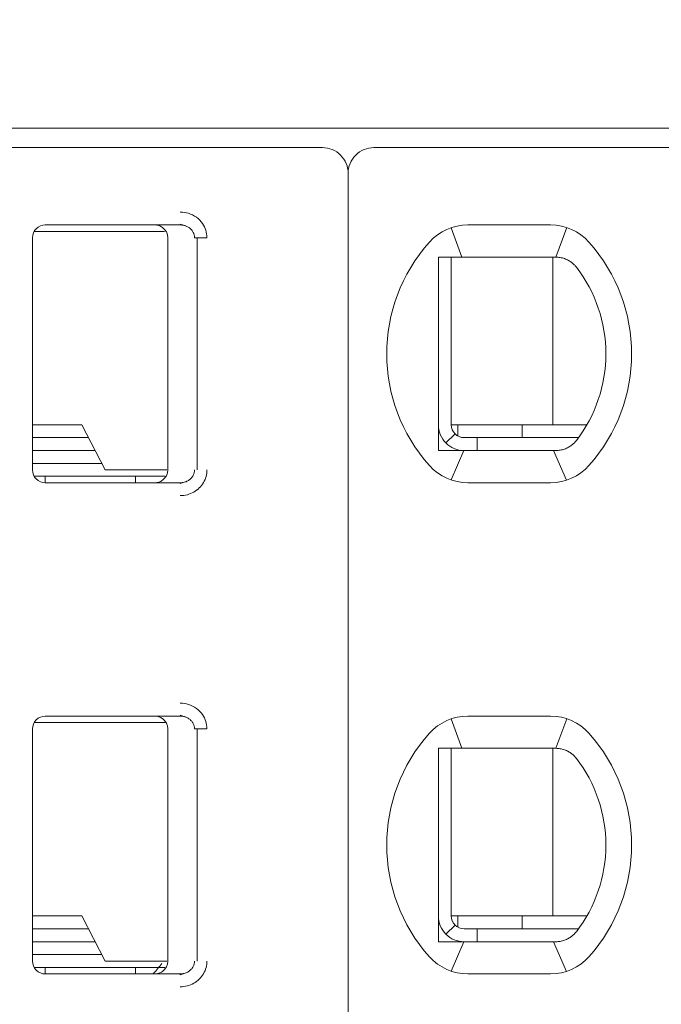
# Model space of a CAD drawing. Header units: millimetres. Extents: x -1114 to 1396, y -630 to 631.
# Tile 629 of 656: x 443.52 to 448.5, y 126.92 to 134.56. Entities that reach past the tile are written whole.
import ezdxf

# ---------------------------------------------------------------- set-up
doc = ezdxf.new("R2010")
doc.units = ezdxf.units.MM
doc.header["$MEASUREMENT"] = 0

msp = doc.modelspace()

# ---------------------------------------------------------------- linework, layer by layer
at = {"lineweight": 18}
for points, knots in [([(1038.9843, -629.7647), (1038.9843, -629.7647), (-1111.4882, -629.7647), (-1111.4882, -629.7647), (-1111.4882, -629.7647), (-1111.4882, -629.7647), (-1111.4882, 630.7883), (-1111.4882, 630.7883), (-1111.4882, 630.7883), (-1111.4882, 630.7883), (1038.9843, 630.7883), (1038.9843, 630.7883)], [0, 0, 0, 0, 0.333333, 0.333333, 0.333333, 0.333333, 0.666667, 0.666667, 0.666667, 0.666667, 1, 1, 1, 1]), ([(446.0729, 133.3657), (446.0729, 133.4187), (446.0518, 133.4696), (446.0143, 133.5071), (446.0143, 133.5071), (445.9768, 133.5446), (445.9259, 133.5657), (445.8729, 133.5657)], [0, 0, 0, 0, 0.5, 0.5, 0.5, 0.5, 1, 1, 1, 1]), ([(446.2729, 133.5657), (446.2198, 133.5657), (446.1689, 133.5446), (446.1314, 133.5071), (446.1314, 133.5071), (446.0939, 133.4696), (446.0729, 133.4187), (446.0729, 133.3657)], [0, 0, 0, 0, 0.5, 0.5, 0.5, 0.5, 1, 1, 1, 1]), ([(444.7703, 133.0657), (444.7923, 133.0658), (444.8135, 133.0626), (444.8346, 133.0558), (444.8346, 133.0558), (444.8557, 133.049), (444.8767, 133.0387), (444.8953, 133.0251), (444.8953, 133.0251), (444.9138, 133.0115), (444.9299, 132.9945), (444.9421, 132.9773), (444.9421, 132.9773), (444.9543, 132.9601), (444.9626, 132.9426), (444.9683, 132.924), (444.9683, 132.924), (444.9741, 132.9055), (444.9772, 132.886), (444.9773, 132.8657)], [0, 0, 0, 0, 0.2, 0.2, 0.2, 0.2, 0.4, 0.4, 0.4, 0.4, 0.6, 0.6, 0.6, 0.6, 0.8, 0.8, 0.8, 0.8, 1, 1, 1, 1]), ([(443.7229, 132.9657), (443.6963, 132.9657), (443.6709, 132.9551), (443.6521, 132.9364), (443.6521, 132.9364), (443.6334, 132.9176), (443.6229, 132.8922), (443.6229, 132.8657)], [0, 0, 0, 0, 0.5, 0.5, 0.5, 0.5, 1, 1, 1, 1]), ([(443.7229, 132.9657), (443.6963, 132.9657), (443.6709, 132.9551), (443.6521, 132.9364), (443.6521, 132.9364), (443.6334, 132.9176), (443.6229, 132.8922), (443.6229, 132.8657)], [0, 0, 0, 0, 0.5, 0.5, 0.5, 0.5, 1, 1, 1, 1]), ([(444.6729, 132.8657), (444.6729, 132.8761), (444.6712, 132.8865), (444.668, 132.8965), (444.668, 132.8965), (444.6648, 132.9064), (444.66, 132.9159), (444.6538, 132.9243), (444.6538, 132.9243), (444.6477, 132.9328), (444.6403, 132.9403), (444.6318, 132.9464), (444.6318, 132.9464), (444.6234, 132.9526), (444.6139, 132.9574), (444.604, 132.9607), (444.604, 132.9607), (444.594, 132.964), (444.5834, 132.9657), (444.5729, 132.9657)], [0, 0, 0, 0, 0.2, 0.2, 0.2, 0.2, 0.4, 0.4, 0.4, 0.4, 0.6, 0.6, 0.6, 0.6, 0.8, 0.8, 0.8, 0.8, 1, 1, 1, 1]), ([(444.7703, 132.9657), (444.779, 132.9657), (444.7878, 132.9647), (444.7963, 132.9628), (444.7963, 132.9628), (444.8046, 132.961), (444.8128, 132.9583), (444.8205, 132.9547), (444.8205, 132.9547), (444.8281, 132.9512), (444.8353, 132.9469), (444.8418, 132.9419), (444.8418, 132.9419), (444.848, 132.9371), (444.8536, 132.9317), (444.8586, 132.9258), (444.8586, 132.9258), (444.8631, 132.9203), (444.867, 132.9144), (444.8703, 132.9082), (444.8703, 132.9082), (444.8735, 132.902), (444.876, 132.8954), (444.8778, 132.8886), (444.8778, 132.8886), (444.8798, 132.8811), (444.8808, 132.8734), (444.8808, 132.8657)], [0, 0, 0, 0, 0.142857, 0.142857, 0.142857, 0.142857, 0.285714, 0.285714, 0.285714, 0.285714, 0.428571, 0.428571, 0.428571, 0.428571, 0.571429, 0.571429, 0.571429, 0.571429, 0.714286, 0.714286, 0.714286, 0.714286, 0.857143, 0.857143, 0.857143, 0.857143, 1, 1, 1, 1]), ([(446.8343, 132.7157), (446.8276, 132.7157), (446.8208, 132.7157), (446.8139, 132.7157), (446.8139, 132.7157), (446.8071, 132.7157), (446.8003, 132.7157), (446.7935, 132.7157), (446.7935, 132.7157), (446.7866, 132.7157), (446.7797, 132.7157), (446.7729, 132.7157)], [0, 0, 0, 0, 0.333333, 0.333333, 0.333333, 0.333333, 0.666667, 0.666667, 0.666667, 0.666667, 1, 1, 1, 1]), ([(446.7729, 132.7157), (446.7729, 132.6647), (446.7729, 132.6122), (446.7729, 132.5573), (446.7729, 132.5573), (446.7729, 132.5298), (446.7729, 132.5017), (446.7729, 132.4728), (446.7729, 132.4728), (446.7729, 132.4583), (446.7729, 132.4437), (446.7729, 132.4287), (446.7729, 132.4287), (446.7729, 132.4138), (446.7729, 132.3986), (446.7729, 132.3833), (446.7729, 132.3833), (446.7729, 132.3525), (446.7729, 132.3209), (446.7729, 132.2882), (446.7729, 132.2882), (446.7729, 132.2555), (446.7729, 132.2217), (446.7729, 132.1864), (446.7729, 132.1864), (446.7729, 132.1687), (446.7729, 132.1507), (446.7729, 132.1326), (446.7729, 132.1326), (446.7729, 132.1145), (446.7729, 132.0963), (446.7729, 132.0778), (446.7729, 132.0778), (446.7729, 132.0592), (446.7729, 132.0405), (446.7729, 132.0216), (446.7729, 132.0216), (446.7729, 132.0026), (446.7729, 131.9833), (446.7729, 131.9643), (446.7729, 131.9643), (446.7729, 131.9263), (446.7729, 131.8887), (446.7729, 131.8517), (446.7729, 131.8517), (446.7729, 131.8424), (446.7729, 131.8332), (446.7729, 131.8239), (446.7729, 131.8239), (446.7729, 131.8147), (446.7729, 131.8055), (446.7729, 131.7964), (446.7729, 131.7964), (446.7729, 131.7782), (446.7729, 131.7604), (446.7729, 131.7429), (446.7729, 131.7429), (446.7729, 131.708), (446.7729, 131.6743), (446.7729, 131.6417), (446.7729, 131.6417), (446.7729, 131.6253), (446.7729, 131.6093), (446.7729, 131.5934), (446.7729, 131.5934), (446.7729, 131.5775), (446.7729, 131.5619), (446.7729, 131.5466), (446.7729, 131.5466), (446.7729, 131.5159), (446.7729, 131.4863), (446.7729, 131.4575), (446.7729, 131.4575), (446.7729, 131.4288), (446.7729, 131.4008), (446.7729, 131.3735), (446.7729, 131.3735), (446.7729, 131.3188), (446.7729, 131.2665), (446.7729, 131.2157)], [0, 0, 0, 0, 0.05, 0.05, 0.05, 0.05, 0.1, 0.1, 0.1, 0.1, 0.15, 0.15, 0.15, 0.15, 0.2, 0.2, 0.2, 0.2, 0.25, 0.25, 0.25, 0.25, 0.3, 0.3, 0.3, 0.3, 0.35, 0.35, 0.35, 0.35, 0.4, 0.4, 0.4, 0.4, 0.45, 0.45, 0.45, 0.45, 0.5, 0.5, 0.5, 0.5, 0.55, 0.55, 0.55, 0.55, 0.6, 0.6, 0.6, 0.6, 0.65, 0.65, 0.65, 0.65, 0.7, 0.7, 0.7, 0.7, 0.75, 0.75, 0.75, 0.75, 0.8, 0.8, 0.8, 0.8, 0.85, 0.85, 0.85, 0.85, 0.9, 0.9, 0.9, 0.9, 0.95, 0.95, 0.95, 0.95, 1, 1, 1, 1]), ([(447.002, 132.7157), (446.9969, 132.7157), (446.9917, 132.7157), (446.9864, 132.7157), (446.9864, 132.7157), (446.9811, 132.7157), (446.9758, 132.7157), (446.9704, 132.7157), (446.9704, 132.7157), (446.965, 132.7157), (446.9595, 132.7157), (446.9539, 132.7157), (446.9539, 132.7157), (446.9482, 132.7157), (446.9424, 132.7157), (446.9365, 132.7157), (446.9365, 132.7157), (446.9305, 132.7157), (446.9243, 132.7157), (446.9181, 132.7157), (446.9181, 132.7157), (446.9118, 132.7157), (446.9054, 132.7157), (446.8988, 132.7157), (446.8988, 132.7157), (446.8922, 132.7157), (446.8854, 132.7157), (446.8785, 132.7157), (446.8785, 132.7157), (446.8715, 132.7157), (446.8644, 132.7157), (446.857, 132.7157), (446.857, 132.7157), (446.8497, 132.7157), (446.8421, 132.7157), (446.8343, 132.7157)], [0, 0, 0, 0, 0.111111, 0.111111, 0.111111, 0.111111, 0.222222, 0.222222, 0.222222, 0.222222, 0.333333, 0.333333, 0.333333, 0.333333, 0.444444, 0.444444, 0.444444, 0.444444, 0.555556, 0.555556, 0.555556, 0.555556, 0.666667, 0.666667, 0.666667, 0.666667, 0.777778, 0.777778, 0.777778, 0.777778, 0.888889, 0.888889, 0.888889, 0.888889, 1, 1, 1, 1]), ([(447.6437, 132.7157), (447.6481, 132.7157), (447.6527, 132.7157), (447.6573, 132.7157), (447.6573, 132.7157), (447.6618, 132.7157), (447.6665, 132.7157), (447.6712, 132.7157), (447.6712, 132.7157), (447.6759, 132.7157), (447.6805, 132.7157), (447.6852, 132.7157)], [0, 0, 0, 0, 0.333333, 0.333333, 0.333333, 0.333333, 0.666667, 0.666667, 0.666667, 0.666667, 1, 1, 1, 1]), ([(447.6852, 132.7157), (447.6965, 132.7157), (447.7077, 132.7147), (447.7188, 132.7128), (447.7188, 132.7128), (447.7299, 132.7109), (447.7409, 132.7081), (447.7516, 132.7043), (447.7516, 132.7043), (447.7623, 132.7006), (447.7728, 132.6958), (447.7829, 132.6902)], [0, 0, 0, 0, 0.333333, 0.333333, 0.333333, 0.333333, 0.666667, 0.666667, 0.666667, 0.666667, 1, 1, 1, 1]), ([(447.7829, 132.6902), (447.7912, 132.6856), (447.799, 132.6804), (447.8063, 132.6749), (447.8063, 132.6749), (447.8136, 132.6693), (447.8204, 132.6633), (447.8266, 132.6571), (447.8266, 132.6571), (447.8329, 132.6509), (447.8385, 132.6445), (447.8436, 132.6379)], [0, 0, 0, 0, 0.333333, 0.333333, 0.333333, 0.333333, 0.666667, 0.666667, 0.666667, 0.666667, 1, 1, 1, 1]), ([(446.7729, 131.4157), (446.7729, 131.3626), (446.7939, 131.3117), (446.8314, 131.2742), (446.8314, 131.2742), (446.8689, 131.2367), (446.9198, 131.2157), (446.9729, 131.2157)], [0, 0, 0, 0, 0.5, 0.5, 0.5, 0.5, 1, 1, 1, 1]), ([(446.8729, 131.4157), (446.8729, 131.3891), (446.8834, 131.3637), (446.9021, 131.3449), (446.9021, 131.3449), (446.9209, 131.3262), (446.9463, 131.3157), (446.9729, 131.3157)], [0, 0, 0, 0, 0.5, 0.5, 0.5, 0.5, 1, 1, 1, 1]), ([(447.8436, 131.2934), (447.8382, 131.2865), (447.8324, 131.2799), (447.8261, 131.2737), (447.8261, 131.2737), (447.8198, 131.2674), (447.813, 131.2615), (447.8058, 131.2561), (447.8058, 131.2561), (447.7986, 131.2506), (447.791, 131.2456), (447.7829, 131.2411)], [0, 0, 0, 0, 0.333333, 0.333333, 0.333333, 0.333333, 0.666667, 0.666667, 0.666667, 0.666667, 1, 1, 1, 1]), ([(446.7729, 131.2157), (446.7797, 131.2157), (446.7866, 131.2157), (446.7935, 131.2157), (446.7935, 131.2157), (446.8003, 131.2157), (446.8071, 131.2157), (446.8139, 131.2157), (446.8139, 131.2157), (446.8208, 131.2157), (446.8276, 131.2157), (446.8343, 131.2157)], [0, 0, 0, 0, 0.333333, 0.333333, 0.333333, 0.333333, 0.666667, 0.666667, 0.666667, 0.666667, 1, 1, 1, 1]), ([(446.8343, 131.2157), (446.8421, 131.2157), (446.8497, 131.2157), (446.857, 131.2157), (446.857, 131.2157), (446.8644, 131.2157), (446.8715, 131.2157), (446.8785, 131.2157), (446.8785, 131.2157), (446.8854, 131.2157), (446.8922, 131.2157), (446.8988, 131.2157), (446.8988, 131.2157), (446.9054, 131.2157), (446.9118, 131.2157), (446.9181, 131.2157), (446.9181, 131.2157), (446.9243, 131.2157), (446.9305, 131.2157), (446.9364, 131.2157), (446.9364, 131.2157), (446.9424, 131.2157), (446.9482, 131.2157), (446.9539, 131.2157), (446.9539, 131.2157), (446.9595, 131.2157), (446.965, 131.2157), (446.9704, 131.2157), (446.9704, 131.2157), (446.9758, 131.2157), (446.9811, 131.2157), (446.9864, 131.2157), (446.9864, 131.2157), (446.9917, 131.2157), (446.9969, 131.2157), (447.002, 131.2157)], [0, 0, 0, 0, 0.111111, 0.111111, 0.111111, 0.111111, 0.222222, 0.222222, 0.222222, 0.222222, 0.333333, 0.333333, 0.333333, 0.333333, 0.444444, 0.444444, 0.444444, 0.444444, 0.555556, 0.555556, 0.555556, 0.555556, 0.666667, 0.666667, 0.666667, 0.666667, 0.777778, 0.777778, 0.777778, 0.777778, 0.888889, 0.888889, 0.888889, 0.888889, 1, 1, 1, 1]), ([(447.6852, 131.2157), (447.6805, 131.2157), (447.6758, 131.2157), (447.6712, 131.2157), (447.6712, 131.2157), (447.6665, 131.2157), (447.6618, 131.2157), (447.6572, 131.2157), (447.6572, 131.2157), (447.6526, 131.2157), (447.6481, 131.2157), (447.6437, 131.2157)], [0, 0, 0, 0, 0.333333, 0.333333, 0.333333, 0.333333, 0.666667, 0.666667, 0.666667, 0.666667, 1, 1, 1, 1]), ([(447.7829, 131.2411), (447.7728, 131.2355), (447.7623, 131.2307), (447.7516, 131.227), (447.7516, 131.227), (447.7408, 131.2232), (447.7299, 131.2204), (447.7188, 131.2185), (447.7188, 131.2185), (447.7077, 131.2166), (447.6965, 131.2157), (447.6852, 131.2157)], [0, 0, 0, 0, 0.333333, 0.333333, 0.333333, 0.333333, 0.666667, 0.666667, 0.666667, 0.666667, 1, 1, 1, 1]), ([(443.6229, 131.0657), (443.6229, 131.0391), (443.6334, 131.0137), (443.6521, 130.9949), (443.6521, 130.9949), (443.6709, 130.9762), (443.6963, 130.9657), (443.7229, 130.9657)], [0, 0, 0, 0, 0.5, 0.5, 0.5, 0.5, 1, 1, 1, 1]), ([(443.6229, 131.0657), (443.6229, 131.0391), (443.6334, 131.0137), (443.6521, 130.9949), (443.6521, 130.9949), (443.6709, 130.9762), (443.6963, 130.9657), (443.7229, 130.9657)], [0, 0, 0, 0, 0.5, 0.5, 0.5, 0.5, 1, 1, 1, 1]), ([(444.6729, 131.0657), (444.6729, 131.0552), (444.6712, 131.0448), (444.668, 131.0348), (444.668, 131.0348), (444.6648, 131.0249), (444.66, 131.0154), (444.6538, 131.007), (444.6538, 131.007), (444.6477, 130.9985), (444.6403, 130.991), (444.6318, 130.9849), (444.6318, 130.9849), (444.6234, 130.9787), (444.6139, 130.9739), (444.604, 130.9706), (444.604, 130.9706), (444.594, 130.9673), (444.5834, 130.9657), (444.5729, 130.9657)], [0, 0, 0, 0, 0.2, 0.2, 0.2, 0.2, 0.4, 0.4, 0.4, 0.4, 0.6, 0.6, 0.6, 0.6, 0.8, 0.8, 0.8, 0.8, 1, 1, 1, 1]), ([(444.8808, 131.0657), (444.8808, 131.0572), (444.8795, 131.0487), (444.8772, 131.0405), (444.8772, 131.0405), (444.8748, 131.0323), (444.8714, 131.0244), (444.8669, 131.0171), (444.8669, 131.0171), (444.8623, 131.0097), (444.8567, 131.0028), (444.8502, 130.9967), (444.8502, 130.9967), (444.8436, 130.9904), (444.8362, 130.9849), (444.8281, 130.9805), (444.8281, 130.9805), (444.8196, 130.9757), (444.8103, 130.972), (444.8008, 130.9695), (444.8008, 130.9695), (444.7908, 130.967), (444.7805, 130.9657), (444.7703, 130.9657)], [0, 0, 0, 0, 0.166667, 0.166667, 0.166667, 0.166667, 0.333333, 0.333333, 0.333333, 0.333333, 0.5, 0.5, 0.5, 0.5, 0.666667, 0.666667, 0.666667, 0.666667, 0.833333, 0.833333, 0.833333, 0.833333, 1, 1, 1, 1]), ([(444.9773, 131.0657), (444.9773, 131.0483), (444.9751, 131.0315), (444.9706, 131.0149), (444.9706, 131.0149), (444.966, 130.9984), (444.9592, 130.9821), (444.9504, 130.967), (444.9504, 130.967), (444.9416, 130.9518), (444.9308, 130.938), (444.9179, 130.9254), (444.9179, 130.9254), (444.9051, 130.9129), (444.8902, 130.9018), (444.8745, 130.8928), (444.8745, 130.8928), (444.8588, 130.8839), (444.8423, 130.8773), (444.825, 130.8727), (444.825, 130.8727), (444.8076, 130.8682), (444.7894, 130.8658), (444.7703, 130.8657)], [0, 0, 0, 0, 0.166667, 0.166667, 0.166667, 0.166667, 0.333333, 0.333333, 0.333333, 0.333333, 0.5, 0.5, 0.5, 0.5, 0.666667, 0.666667, 0.666667, 0.666667, 0.833333, 0.833333, 0.833333, 0.833333, 1, 1, 1, 1]), ([(444.7703, 129.2557), (444.7923, 129.2558), (444.8135, 129.2526), (444.8346, 129.2458), (444.8346, 129.2458), (444.8557, 129.239), (444.8767, 129.2287), (444.8953, 129.2151), (444.8953, 129.2151), (444.9138, 129.2015), (444.9299, 129.1845), (444.9421, 129.1673), (444.9421, 129.1673), (444.9543, 129.1501), (444.9626, 129.1326), (444.9683, 129.114), (444.9683, 129.114), (444.9741, 129.0955), (444.9772, 129.076), (444.9773, 129.0557)], [0, 0, 0, 0, 0.2, 0.2, 0.2, 0.2, 0.4, 0.4, 0.4, 0.4, 0.6, 0.6, 0.6, 0.6, 0.8, 0.8, 0.8, 0.8, 1, 1, 1, 1]), ([(443.7229, 129.1557), (443.6963, 129.1557), (443.6709, 129.1451), (443.6521, 129.1264), (443.6521, 129.1264), (443.6334, 129.1076), (443.6229, 129.0822), (443.6229, 129.0557)], [0, 0, 0, 0, 0.5, 0.5, 0.5, 0.5, 1, 1, 1, 1]), ([(443.7229, 129.1557), (443.6963, 129.1557), (443.6709, 129.1451), (443.6521, 129.1264), (443.6521, 129.1264), (443.6334, 129.1076), (443.6229, 129.0822), (443.6229, 129.0557)], [0, 0, 0, 0, 0.5, 0.5, 0.5, 0.5, 1, 1, 1, 1]), ([(444.5729, 129.1557), (444.5834, 129.1557), (444.5939, 129.154), (444.6038, 129.1507), (444.6038, 129.1507), (444.6138, 129.1475), (444.6233, 129.1426), (444.6317, 129.1365), (444.6317, 129.1365), (444.6402, 129.1303), (444.6477, 129.1228), (444.6538, 129.1144), (444.6538, 129.1144), (444.66, 129.1059), (444.6648, 129.0964), (444.668, 129.0864), (444.668, 129.0864), (444.6712, 129.0765), (444.6729, 129.0661), (444.6729, 129.0557)], [0, 0, 0, 0, 0.2, 0.2, 0.2, 0.2, 0.4, 0.4, 0.4, 0.4, 0.6, 0.6, 0.6, 0.6, 0.8, 0.8, 0.8, 0.8, 1, 1, 1, 1]), ([(444.7703, 129.1557), (444.779, 129.1557), (444.7878, 129.1547), (444.7963, 129.1528), (444.7963, 129.1528), (444.8046, 129.151), (444.8128, 129.1483), (444.8205, 129.1447), (444.8205, 129.1447), (444.8281, 129.1412), (444.8353, 129.1369), (444.8418, 129.1319), (444.8418, 129.1319), (444.848, 129.1271), (444.8536, 129.1217), (444.8586, 129.1158), (444.8586, 129.1158), (444.8631, 129.1103), (444.867, 129.1044), (444.8703, 129.0982), (444.8703, 129.0982), (444.8735, 129.092), (444.876, 129.0854), (444.8778, 129.0786), (444.8778, 129.0786), (444.8798, 129.0711), (444.8808, 129.0634), (444.8808, 129.0557)], [0, 0, 0, 0, 0.142857, 0.142857, 0.142857, 0.142857, 0.285714, 0.285714, 0.285714, 0.285714, 0.428571, 0.428571, 0.428571, 0.428571, 0.571429, 0.571429, 0.571429, 0.571429, 0.714286, 0.714286, 0.714286, 0.714286, 0.857143, 0.857143, 0.857143, 0.857143, 1, 1, 1, 1]), ([(446.7729, 128.9057), (446.7796, 128.9057), (446.7864, 128.9057), (446.7932, 128.9057), (446.7932, 128.9057), (446.8, 128.9057), (446.8069, 128.9057), (446.8137, 128.9057), (446.8137, 128.9057), (446.8206, 128.9057), (446.8274, 128.9057), (446.8343, 128.9057)], [0, 0, 0, 0, 0.333333, 0.333333, 0.333333, 0.333333, 0.666667, 0.666667, 0.666667, 0.666667, 1, 1, 1, 1]), ([(446.7729, 128.9057), (446.7729, 128.8547), (446.7729, 128.8022), (446.7729, 128.7473), (446.7729, 128.7473), (446.7729, 128.7198), (446.7729, 128.6917), (446.7729, 128.6628), (446.7729, 128.6628), (446.7729, 128.6483), (446.7729, 128.6337), (446.7729, 128.6187), (446.7729, 128.6187), (446.7729, 128.6038), (446.7729, 128.5886), (446.7729, 128.5733), (446.7729, 128.5733), (446.7729, 128.5425), (446.7729, 128.5109), (446.7729, 128.4782), (446.7729, 128.4782), (446.7729, 128.4455), (446.7729, 128.4117), (446.7729, 128.3764), (446.7729, 128.3764), (446.7729, 128.3587), (446.7729, 128.3407), (446.7729, 128.3226), (446.7729, 128.3226), (446.7729, 128.3045), (446.7729, 128.2863), (446.7729, 128.2678), (446.7729, 128.2678), (446.7729, 128.2492), (446.7729, 128.2305), (446.7729, 128.2116), (446.7729, 128.2116), (446.7729, 128.1926), (446.7729, 128.1733), (446.7729, 128.1543), (446.7729, 128.1543), (446.7729, 128.1163), (446.7729, 128.0787), (446.7729, 128.0417), (446.7729, 128.0417), (446.7729, 128.0324), (446.7729, 128.0232), (446.7729, 128.0139), (446.7729, 128.0139), (446.7729, 128.0047), (446.7729, 127.9955), (446.7729, 127.9864), (446.7729, 127.9864), (446.7729, 127.9682), (446.7729, 127.9504), (446.7729, 127.9329), (446.7729, 127.9329), (446.7729, 127.898), (446.7729, 127.8643), (446.7729, 127.8317), (446.7729, 127.8317), (446.7729, 127.8153), (446.7729, 127.7993), (446.7729, 127.7834), (446.7729, 127.7834), (446.7729, 127.7675), (446.7729, 127.7519), (446.7729, 127.7366), (446.7729, 127.7366), (446.7729, 127.7059), (446.7729, 127.6763), (446.7729, 127.6475), (446.7729, 127.6475), (446.7729, 127.6188), (446.7729, 127.5908), (446.7729, 127.5635), (446.7729, 127.5635), (446.7729, 127.5088), (446.7729, 127.4565), (446.7729, 127.4057)], [0, 0, 0, 0, 0.05, 0.05, 0.05, 0.05, 0.1, 0.1, 0.1, 0.1, 0.15, 0.15, 0.15, 0.15, 0.2, 0.2, 0.2, 0.2, 0.25, 0.25, 0.25, 0.25, 0.3, 0.3, 0.3, 0.3, 0.35, 0.35, 0.35, 0.35, 0.4, 0.4, 0.4, 0.4, 0.45, 0.45, 0.45, 0.45, 0.5, 0.5, 0.5, 0.5, 0.55, 0.55, 0.55, 0.55, 0.6, 0.6, 0.6, 0.6, 0.65, 0.65, 0.65, 0.65, 0.7, 0.7, 0.7, 0.7, 0.75, 0.75, 0.75, 0.75, 0.8, 0.8, 0.8, 0.8, 0.85, 0.85, 0.85, 0.85, 0.9, 0.9, 0.9, 0.9, 0.95, 0.95, 0.95, 0.95, 1, 1, 1, 1]), ([(447.002, 128.9057), (446.9969, 128.9057), (446.9917, 128.9057), (446.9864, 128.9057), (446.9864, 128.9057), (446.9811, 128.9057), (446.9758, 128.9057), (446.9704, 128.9057), (446.9704, 128.9057), (446.965, 128.9057), (446.9595, 128.9057), (446.9539, 128.9057), (446.9539, 128.9057), (446.9482, 128.9057), (446.9424, 128.9057), (446.9365, 128.9057), (446.9365, 128.9057), (446.9305, 128.9057), (446.9243, 128.9057), (446.9181, 128.9057), (446.9181, 128.9057), (446.9118, 128.9057), (446.9054, 128.9057), (446.8988, 128.9057), (446.8988, 128.9057), (446.8922, 128.9057), (446.8854, 128.9057), (446.8785, 128.9057), (446.8785, 128.9057), (446.8715, 128.9057), (446.8644, 128.9057), (446.857, 128.9057), (446.857, 128.9057), (446.8497, 128.9057), (446.8421, 128.9057), (446.8343, 128.9057)], [0, 0, 0, 0, 0.111111, 0.111111, 0.111111, 0.111111, 0.222222, 0.222222, 0.222222, 0.222222, 0.333333, 0.333333, 0.333333, 0.333333, 0.444444, 0.444444, 0.444444, 0.444444, 0.555556, 0.555556, 0.555556, 0.555556, 0.666667, 0.666667, 0.666667, 0.666667, 0.777778, 0.777778, 0.777778, 0.777778, 0.888889, 0.888889, 0.888889, 0.888889, 1, 1, 1, 1]), ([(447.6852, 128.9057), (447.6806, 128.9057), (447.6759, 128.9057), (447.6712, 128.9057), (447.6712, 128.9057), (447.6666, 128.9057), (447.6619, 128.9057), (447.6573, 128.9057), (447.6573, 128.9057), (447.6527, 128.9057), (447.6482, 128.9057), (447.6437, 128.9057)], [0, 0, 0, 0, 0.333333, 0.333333, 0.333333, 0.333333, 0.666667, 0.666667, 0.666667, 0.666667, 1, 1, 1, 1]), ([(447.7829, 128.8802), (447.7726, 128.886), (447.762, 128.8907), (447.7511, 128.8945), (447.7511, 128.8945), (447.7403, 128.8983), (447.7293, 128.9011), (447.7183, 128.9029), (447.7183, 128.9029), (447.7073, 128.9048), (447.6962, 128.9057), (447.6852, 128.9057)], [0, 0, 0, 0, 0.333333, 0.333333, 0.333333, 0.333333, 0.666667, 0.666667, 0.666667, 0.666667, 1, 1, 1, 1]), ([(447.8436, 128.8279), (447.8383, 128.8347), (447.8325, 128.8413), (447.8262, 128.8475), (447.8262, 128.8475), (447.8199, 128.8538), (447.8131, 128.8597), (447.8058, 128.8652), (447.8058, 128.8652), (447.7986, 128.8707), (447.7909, 128.8757), (447.7829, 128.8802)], [0, 0, 0, 0, 0.333333, 0.333333, 0.333333, 0.333333, 0.666667, 0.666667, 0.666667, 0.666667, 1, 1, 1, 1]), ([(446.7729, 127.6057), (446.7729, 127.5526), (446.7939, 127.5017), (446.8314, 127.4642), (446.8314, 127.4642), (446.8689, 127.4267), (446.9198, 127.4057), (446.9729, 127.4057)], [0, 0, 0, 0, 0.5, 0.5, 0.5, 0.5, 1, 1, 1, 1]), ([(446.8729, 127.6057), (446.8729, 127.5791), (446.8834, 127.5537), (446.9021, 127.5349), (446.9021, 127.5349), (446.9209, 127.5162), (446.9463, 127.5057), (446.9729, 127.5057)], [0, 0, 0, 0, 0.5, 0.5, 0.5, 0.5, 1, 1, 1, 1]), ([(447.7829, 127.4311), (447.7912, 127.4358), (447.7991, 127.4409), (447.8064, 127.4465), (447.8064, 127.4465), (447.8137, 127.452), (447.8204, 127.458), (447.8266, 127.4642), (447.8266, 127.4642), (447.8328, 127.4704), (447.8385, 127.4768), (447.8436, 127.4834)], [0, 0, 0, 0, 0.333333, 0.333333, 0.333333, 0.333333, 0.666667, 0.666667, 0.666667, 0.666667, 1, 1, 1, 1]), ([(446.7729, 127.4057), (446.7797, 127.4057), (446.7866, 127.4057), (446.7935, 127.4057), (446.7935, 127.4057), (446.8003, 127.4057), (446.8071, 127.4057), (446.8139, 127.4057), (446.8139, 127.4057), (446.8208, 127.4057), (446.8276, 127.4057), (446.8343, 127.4057)], [0, 0, 0, 0, 0.333333, 0.333333, 0.333333, 0.333333, 0.666667, 0.666667, 0.666667, 0.666667, 1, 1, 1, 1]), ([(446.8343, 127.4057), (446.8421, 127.4057), (446.8497, 127.4057), (446.857, 127.4057), (446.857, 127.4057), (446.8644, 127.4057), (446.8715, 127.4057), (446.8785, 127.4057), (446.8785, 127.4057), (446.8854, 127.4057), (446.8922, 127.4057), (446.8988, 127.4057), (446.8988, 127.4057), (446.9054, 127.4057), (446.9118, 127.4057), (446.9181, 127.4057), (446.9181, 127.4057), (446.9243, 127.4057), (446.9305, 127.4057), (446.9364, 127.4057), (446.9364, 127.4057), (446.9424, 127.4057), (446.9482, 127.4057), (446.9539, 127.4057), (446.9539, 127.4057), (446.9595, 127.4057), (446.965, 127.4057), (446.9704, 127.4057), (446.9704, 127.4057), (446.9758, 127.4057), (446.9811, 127.4057), (446.9864, 127.4057), (446.9864, 127.4057), (446.9917, 127.4057), (446.9969, 127.4057), (447.002, 127.4057)], [0, 0, 0, 0, 0.111111, 0.111111, 0.111111, 0.111111, 0.222222, 0.222222, 0.222222, 0.222222, 0.333333, 0.333333, 0.333333, 0.333333, 0.444444, 0.444444, 0.444444, 0.444444, 0.555556, 0.555556, 0.555556, 0.555556, 0.666667, 0.666667, 0.666667, 0.666667, 0.777778, 0.777778, 0.777778, 0.777778, 0.888889, 0.888889, 0.888889, 0.888889, 1, 1, 1, 1]), ([(447.6437, 127.4057), (447.6482, 127.4057), (447.6527, 127.4057), (447.6573, 127.4057), (447.6573, 127.4057), (447.6619, 127.4057), (447.6666, 127.4057), (447.6712, 127.4057), (447.6712, 127.4057), (447.6759, 127.4057), (447.6806, 127.4057), (447.6852, 127.4057)], [0, 0, 0, 0, 0.333333, 0.333333, 0.333333, 0.333333, 0.666667, 0.666667, 0.666667, 0.666667, 1, 1, 1, 1]), ([(447.7829, 127.4311), (447.7728, 127.4255), (447.7623, 127.4207), (447.7516, 127.417), (447.7516, 127.417), (447.7408, 127.4132), (447.7299, 127.4104), (447.7188, 127.4085), (447.7188, 127.4085), (447.7077, 127.4066), (447.6965, 127.4057), (447.6852, 127.4057)], [0, 0, 0, 0, 0.333333, 0.333333, 0.333333, 0.333333, 0.666667, 0.666667, 0.666667, 0.666667, 1, 1, 1, 1]), ([(443.6229, 127.2557), (443.6229, 127.2291), (443.6334, 127.2037), (443.6521, 127.1849), (443.6521, 127.1849), (443.6709, 127.1662), (443.6963, 127.1557), (443.7229, 127.1557)], [0, 0, 0, 0, 0.5, 0.5, 0.5, 0.5, 1, 1, 1, 1]), ([(443.6229, 127.2557), (443.6229, 127.2291), (443.6334, 127.2037), (443.6521, 127.1849), (443.6521, 127.1849), (443.6709, 127.1662), (443.6963, 127.1557), (443.7229, 127.1557)], [0, 0, 0, 0, 0.5, 0.5, 0.5, 0.5, 1, 1, 1, 1]), ([(444.6729, 127.2557), (444.6729, 127.2452), (444.6712, 127.2348), (444.668, 127.2248), (444.668, 127.2248), (444.6648, 127.2149), (444.66, 127.2054), (444.6538, 127.197), (444.6538, 127.197), (444.6477, 127.1885), (444.6403, 127.181), (444.6318, 127.1749), (444.6318, 127.1749), (444.6234, 127.1687), (444.6139, 127.1639), (444.604, 127.1606), (444.604, 127.1606), (444.594, 127.1573), (444.5834, 127.1557), (444.5729, 127.1557)], [0, 0, 0, 0, 0.2, 0.2, 0.2, 0.2, 0.4, 0.4, 0.4, 0.4, 0.6, 0.6, 0.6, 0.6, 0.8, 0.8, 0.8, 0.8, 1, 1, 1, 1]), ([(444.8808, 127.2557), (444.8808, 127.2472), (444.8795, 127.2387), (444.8772, 127.2305), (444.8772, 127.2305), (444.8748, 127.2223), (444.8714, 127.2144), (444.8669, 127.2071), (444.8669, 127.2071), (444.8623, 127.1997), (444.8567, 127.1928), (444.8502, 127.1867), (444.8502, 127.1867), (444.8436, 127.1804), (444.8362, 127.1749), (444.8281, 127.1705), (444.8281, 127.1705), (444.8196, 127.1657), (444.8103, 127.162), (444.8008, 127.1595), (444.8008, 127.1595), (444.7908, 127.157), (444.7805, 127.1557), (444.7703, 127.1557)], [0, 0, 0, 0, 0.166667, 0.166667, 0.166667, 0.166667, 0.333333, 0.333333, 0.333333, 0.333333, 0.5, 0.5, 0.5, 0.5, 0.666667, 0.666667, 0.666667, 0.666667, 0.833333, 0.833333, 0.833333, 0.833333, 1, 1, 1, 1]), ([(444.9773, 127.2557), (444.9773, 127.2383), (444.9751, 127.2215), (444.9706, 127.2049), (444.9706, 127.2049), (444.966, 127.1884), (444.9592, 127.1721), (444.9504, 127.157), (444.9504, 127.157), (444.9416, 127.1418), (444.9308, 127.128), (444.9179, 127.1154), (444.9179, 127.1154), (444.9051, 127.1029), (444.8902, 127.0918), (444.8745, 127.0828), (444.8745, 127.0828), (444.8588, 127.0739), (444.8423, 127.0673), (444.825, 127.0627), (444.825, 127.0627), (444.8076, 127.0582), (444.7894, 127.0558), (444.7703, 127.0557)], [0, 0, 0, 0, 0.166667, 0.166667, 0.166667, 0.166667, 0.333333, 0.333333, 0.333333, 0.333333, 0.5, 0.5, 0.5, 0.5, 0.666667, 0.666667, 0.666667, 0.666667, 0.833333, 0.833333, 0.833333, 0.833333, 1, 1, 1, 1])]:
    msp.add_open_spline(points, degree=3, knots=knots, dxfattribs=at)
for points in [[(431.2229, 133.7157), (431.2229, 133.7157), (470.9229, 133.7157), (470.9229, 133.7157)], [(445.8729, 133.5657), (445.8729, 133.5657), (441.2729, 133.5657), (441.2729, 133.5657)], [(450.8729, 133.5657), (450.8729, 133.5657), (446.2729, 133.5657), (446.2729, 133.5657)], [(446.0729, 133.3657), (446.0729, 133.3657), (446.0729, 122.9457), (446.0729, 122.9457)], [(446.0729, 133.3657), (446.0729, 133.3657), (446.0729, 122.9457), (446.0729, 122.9457)], [(444.7692, 132.9726), (444.7692, 132.9726), (444.8129, 132.9578), (444.8129, 132.9578)], [(444.3037, 132.9157), (444.3037, 132.9157), (443.6362, 132.9157), (443.6362, 132.9157)], [(443.7229, 132.9657), (443.7229, 132.9657), (444.7703, 132.9657), (444.7703, 132.9657)], [(444.7703, 132.9657), (444.7703, 132.9657), (443.7229, 132.9657), (443.7229, 132.9657)], [(444.6476, 132.9157), (444.6476, 132.9157), (444.3037, 132.9157), (444.3037, 132.9157)], [(444.7703, 132.9657), (444.7703, 132.9657), (444.6716, 132.9657), (444.6716, 132.9657)], [(447.002, 132.9657), (446.8882, 132.9657), (446.7798, 132.9172), (446.7039, 132.8323)], [(447.002, 132.9657), (446.8882, 132.9657), (446.7798, 132.9172), (446.7039, 132.8323)], [(446.8713, 132.9437), (446.8713, 132.9437), (446.9558, 132.7157), (446.9558, 132.7157)], [(447.002, 132.9657), (447.002, 132.9657), (447.6437, 132.9657), (447.6437, 132.9657)], [(447.002, 132.9657), (447.002, 132.9657), (447.6437, 132.9657), (447.6437, 132.9657)], [(447.9418, 132.8323), (447.8659, 132.9172), (447.7575, 132.9657), (447.6437, 132.9657)], [(447.9418, 132.8323), (447.8659, 132.9172), (447.7575, 132.9657), (447.6437, 132.9657)], [(447.6845, 132.7157), (447.6845, 132.7157), (447.7701, 132.9452), (447.7701, 132.9452)], [(443.6229, 131.0657), (443.6229, 131.0657), (443.6229, 132.8657), (443.6229, 132.8657)], [(443.6229, 131.0657), (443.6229, 131.0657), (443.6229, 132.8657), (443.6229, 132.8657)], [(444.6729, 131.0657), (444.6729, 131.0657), (444.6729, 132.8657), (444.6729, 132.8657)], [(444.8808, 132.8657), (444.8808, 132.8657), (444.9773, 132.8657), (444.9773, 132.8657)], [(444.9006, 131.0657), (444.9006, 131.0657), (444.9006, 132.8657), (444.9006, 132.8657)], [(446.7039, 132.8323), (446.2625, 132.3388), (446.2625, 131.5925), (446.7039, 131.099)], [(446.7039, 132.8323), (446.2625, 132.3388), (446.2625, 131.5925), (446.7039, 131.099)], [(447.9418, 131.099), (448.3832, 131.5925), (448.3832, 132.3388), (447.9418, 132.8323)], [(447.9418, 131.099), (448.3832, 131.5925), (448.3832, 132.3388), (447.9418, 132.8323)], [(446.8729, 132.7156), (446.8729, 132.7156), (446.8729, 131.4157), (446.8729, 131.4157)], [(447.6437, 132.7157), (447.6437, 132.7157), (447.002, 132.7157), (447.002, 132.7157)], [(447.6619, 132.7156), (447.6619, 132.7156), (447.6619, 131.4157), (447.6619, 131.4157)], [(448.0729, 131.9657), (448.0729, 132.2089), (447.9922, 132.4453), (447.8436, 132.6379)], [(447.8436, 131.2934), (447.9922, 131.486), (448.0729, 131.7224), (448.0729, 131.9657)], [(444.0072, 131.4157), (444.0072, 131.4157), (443.6229, 131.4157), (443.6229, 131.4157)], [(444.1877, 131.0657), (444.1877, 131.0657), (444.0072, 131.4157), (444.0072, 131.4157)], [(446.8729, 131.4157), (446.8729, 131.4157), (447.6324, 131.4157), (447.6324, 131.4157)], [(446.9229, 131.3291), (446.9229, 131.3291), (446.9229, 131.4157), (446.9229, 131.4157)], [(447.4229, 131.3157), (447.4229, 131.3157), (447.4229, 131.4157), (447.4229, 131.4157)], [(447.6324, 131.4157), (447.6324, 131.4157), (447.6832, 131.4157), (447.6832, 131.4157)], [(447.9255, 131.4157), (447.9255, 131.4157), (447.6832, 131.4157), (447.6832, 131.4157)], [(443.6229, 131.3157), (443.6229, 131.3157), (444.0588, 131.3157), (444.0588, 131.3157)], [(446.9021, 131.3449), (446.9021, 131.3449), (446.8314, 131.2742), (446.8314, 131.2742)], [(447.0729, 131.3157), (447.0729, 131.3157), (446.9729, 131.3157), (446.9729, 131.3157)], [(447.0729, 131.3157), (447.0729, 131.3157), (447.0729, 131.2157), (447.0729, 131.2157)], [(447.0729, 131.3157), (447.0729, 131.3157), (447.8603, 131.3157), (447.8603, 131.3157)], [(444.1103, 131.2157), (444.1103, 131.2157), (443.6229, 131.2157), (443.6229, 131.2157)], [(446.8723, 130.9873), (446.8723, 130.9873), (446.9697, 131.2156), (446.9697, 131.2156)], [(447.002, 131.2157), (447.002, 131.2157), (447.6437, 131.2157), (447.6437, 131.2157)], [(447.7679, 130.9854), (447.7679, 130.9854), (447.6667, 131.2157), (447.6667, 131.2157)], [(444.1619, 131.1157), (444.1619, 131.1157), (443.6229, 131.1157), (443.6229, 131.1157)], [(444.1877, 131.0657), (444.1877, 131.0657), (444.3037, 131.0657), (444.3037, 131.0657)], [(444.3037, 131.0657), (444.3037, 131.0657), (444.6663, 131.0657), (444.6663, 131.0657)], [(446.7039, 131.099), (446.7798, 131.0141), (446.8882, 130.9657), (447.002, 130.9657)], [(446.7039, 131.099), (446.7798, 131.0141), (446.8882, 130.9657), (447.002, 130.9657)], [(447.6437, 130.9657), (447.7575, 130.9657), (447.8659, 131.0141), (447.9418, 131.099)], [(447.6437, 130.9657), (447.7575, 130.9657), (447.8659, 131.0141), (447.9418, 131.099)], [(444.6494, 131.0157), (444.6494, 131.0157), (443.6363, 131.0157), (443.6363, 131.0157)], [(443.7229, 130.9657), (443.7229, 130.9657), (443.7229, 131.0157), (443.7229, 131.0157)], [(444.4229, 131.0157), (444.4229, 131.0157), (444.4229, 130.9657), (444.4229, 130.9657)], [(443.7229, 130.9657), (443.7229, 130.9657), (444.7703, 130.9657), (444.7703, 130.9657)], [(443.7229, 130.9657), (443.7229, 130.9657), (444.7703, 130.9657), (444.7703, 130.9657)], [(444.7925, 130.9677), (444.7925, 130.9677), (444.7692, 130.9587), (444.7692, 130.9587)], [(444.7703, 130.9588), (444.7703, 130.9588), (444.7703, 130.9657), (444.7703, 130.9657)], [(447.002, 130.9657), (447.002, 130.9657), (447.6437, 130.9657), (447.6437, 130.9657)], [(447.6437, 130.9657), (447.6437, 130.9657), (447.002, 130.9657), (447.002, 130.9657)], [(443.7229, 129.1557), (443.7229, 129.1557), (444.7703, 129.1557), (444.7703, 129.1557)], [(443.7229, 129.1557), (443.7229, 129.1557), (444.7703, 129.1557), (444.7703, 129.1557)], [(444.7692, 129.1626), (444.7692, 129.1626), (444.8129, 129.1478), (444.8129, 129.1478)], [(447.002, 129.1557), (446.8882, 129.1557), (446.7798, 129.1072), (446.7039, 129.0223)], [(447.002, 129.1557), (446.8882, 129.1557), (446.7798, 129.1072), (446.7039, 129.0223)], [(447.002, 129.1557), (447.002, 129.1557), (447.6437, 129.1557), (447.6437, 129.1557)], [(447.002, 129.1557), (447.002, 129.1557), (447.6437, 129.1557), (447.6437, 129.1557)], [(447.9418, 129.0223), (447.8659, 129.1072), (447.7575, 129.1557), (447.6437, 129.1557)], [(447.9418, 129.0223), (447.8659, 129.1072), (447.7575, 129.1557), (447.6437, 129.1557)], [(444.3037, 129.1057), (444.3037, 129.1057), (443.6362, 129.1057), (443.6362, 129.1057)], [(444.653, 129.1057), (444.653, 129.1057), (444.3037, 129.1057), (444.3037, 129.1057)], [(446.8713, 129.1337), (446.8713, 129.1337), (446.9558, 128.9057), (446.9558, 128.9057)], [(447.7701, 129.1352), (447.7701, 129.1352), (447.6845, 128.9057), (447.6845, 128.9057)], [(443.6229, 127.2557), (443.6229, 127.2557), (443.6229, 129.0557), (443.6229, 129.0557)], [(443.6229, 127.2557), (443.6229, 127.2557), (443.6229, 129.0557), (443.6229, 129.0557)], [(444.6729, 127.2557), (444.6729, 127.2557), (444.6729, 129.0557), (444.6729, 129.0557)], [(444.8808, 129.0557), (444.8808, 129.0557), (444.9773, 129.0557), (444.9773, 129.0557)], [(444.9006, 127.2557), (444.9006, 127.2557), (444.9006, 129.0557), (444.9006, 129.0557)], [(446.7039, 129.0223), (446.2625, 128.5288), (446.2625, 127.7825), (446.7039, 127.289)], [(446.7039, 129.0223), (446.2625, 128.5288), (446.2625, 127.7825), (446.7039, 127.289)], [(447.9418, 127.289), (448.3832, 127.7825), (448.3832, 128.5288), (447.9418, 129.0223)], [(447.9418, 127.289), (448.3832, 127.7825), (448.3832, 128.5288), (447.9418, 129.0223)], [(446.8729, 128.9056), (446.8729, 128.9056), (446.8729, 127.6057), (446.8729, 127.6057)], [(447.6437, 128.9057), (447.6437, 128.9057), (447.002, 128.9057), (447.002, 128.9057)], [(447.6619, 128.9056), (447.6619, 128.9056), (447.6619, 127.6057), (447.6619, 127.6057)], [(448.0729, 128.1557), (448.0729, 128.3989), (447.9922, 128.6353), (447.8436, 128.8279)], [(447.8436, 127.4834), (447.9922, 127.676), (448.0729, 127.9124), (448.0729, 128.1557)], [(444.0072, 127.6057), (444.0072, 127.6057), (443.6229, 127.6057), (443.6229, 127.6057)], [(444.1877, 127.2557), (444.1877, 127.2557), (444.0072, 127.6057), (444.0072, 127.6057)], [(446.8729, 127.6057), (446.8729, 127.6057), (447.6324, 127.6057), (447.6324, 127.6057)], [(446.9229, 127.5191), (446.9229, 127.5191), (446.9229, 127.6057), (446.9229, 127.6057)], [(447.4229, 127.5057), (447.4229, 127.5057), (447.4229, 127.6057), (447.4229, 127.6057)], [(447.6324, 127.6057), (447.6324, 127.6057), (447.6832, 127.6057), (447.6832, 127.6057)], [(447.9255, 127.6057), (447.9255, 127.6057), (447.6832, 127.6057), (447.6832, 127.6057)], [(443.6229, 127.5057), (443.6229, 127.5057), (444.0588, 127.5057), (444.0588, 127.5057)], [(446.9021, 127.5349), (446.9021, 127.5349), (446.8314, 127.4642), (446.8314, 127.4642)], [(447.0729, 127.5057), (447.0729, 127.5057), (446.9729, 127.5057), (446.9729, 127.5057)], [(447.0729, 127.5057), (447.0729, 127.5057), (447.8603, 127.5057), (447.8603, 127.5057)], [(447.0729, 127.5057), (447.0729, 127.5057), (447.0729, 127.4057), (447.0729, 127.4057)], [(444.1103, 127.4057), (444.1103, 127.4057), (443.6229, 127.4057), (443.6229, 127.4057)], [(446.8723, 127.1773), (446.8723, 127.1773), (446.9697, 127.4056), (446.9697, 127.4056)], [(447.002, 127.4057), (447.002, 127.4057), (447.6437, 127.4057), (447.6437, 127.4057)], [(447.7679, 127.1754), (447.7679, 127.1754), (447.6667, 127.4057), (447.6667, 127.4057)], [(444.1619, 127.3057), (444.1619, 127.3057), (443.6229, 127.3057), (443.6229, 127.3057)], [(444.1877, 127.2557), (444.1877, 127.2557), (444.3037, 127.2557), (444.3037, 127.2557)], [(444.3037, 127.2557), (444.3037, 127.2557), (444.6663, 127.2557), (444.6663, 127.2557)], [(446.7039, 127.289), (446.7798, 127.2041), (446.8882, 127.1557), (447.002, 127.1557)], [(446.7039, 127.289), (446.7798, 127.2041), (446.8882, 127.1557), (447.002, 127.1557)], [(447.6437, 127.1557), (447.7575, 127.1557), (447.8659, 127.2041), (447.9418, 127.289)], [(447.6437, 127.1557), (447.7575, 127.1557), (447.8659, 127.2041), (447.9418, 127.289)], [(444.6494, 127.2057), (444.6494, 127.2057), (443.6363, 127.2057), (443.6363, 127.2057)], [(443.7229, 127.1557), (443.7229, 127.1557), (443.7229, 127.2057), (443.7229, 127.2057)], [(444.4229, 127.2057), (444.4229, 127.2057), (444.4229, 127.1557), (444.4229, 127.1557)], [(444.5594, 127.1555), (444.5826, 127.1824), (444.6052, 127.2098), (444.6273, 127.2377)], [(443.7229, 127.1557), (443.7229, 127.1557), (444.7703, 127.1557), (444.7703, 127.1557)], [(443.7229, 127.1557), (443.7229, 127.1557), (444.7703, 127.1557), (444.7703, 127.1557)], [(444.7925, 127.1577), (444.7925, 127.1577), (444.7692, 127.1487), (444.7692, 127.1487)], [(444.7703, 127.1488), (444.7703, 127.1488), (444.7703, 127.1557), (444.7703, 127.1557)], [(447.002, 127.1557), (447.002, 127.1557), (447.6437, 127.1557), (447.6437, 127.1557)], [(447.6437, 127.1557), (447.6437, 127.1557), (447.002, 127.1557), (447.002, 127.1557)]]:
    msp.add_open_spline(points, degree=3, dxfattribs=at)

doc.saveas('drawing.dxf')
